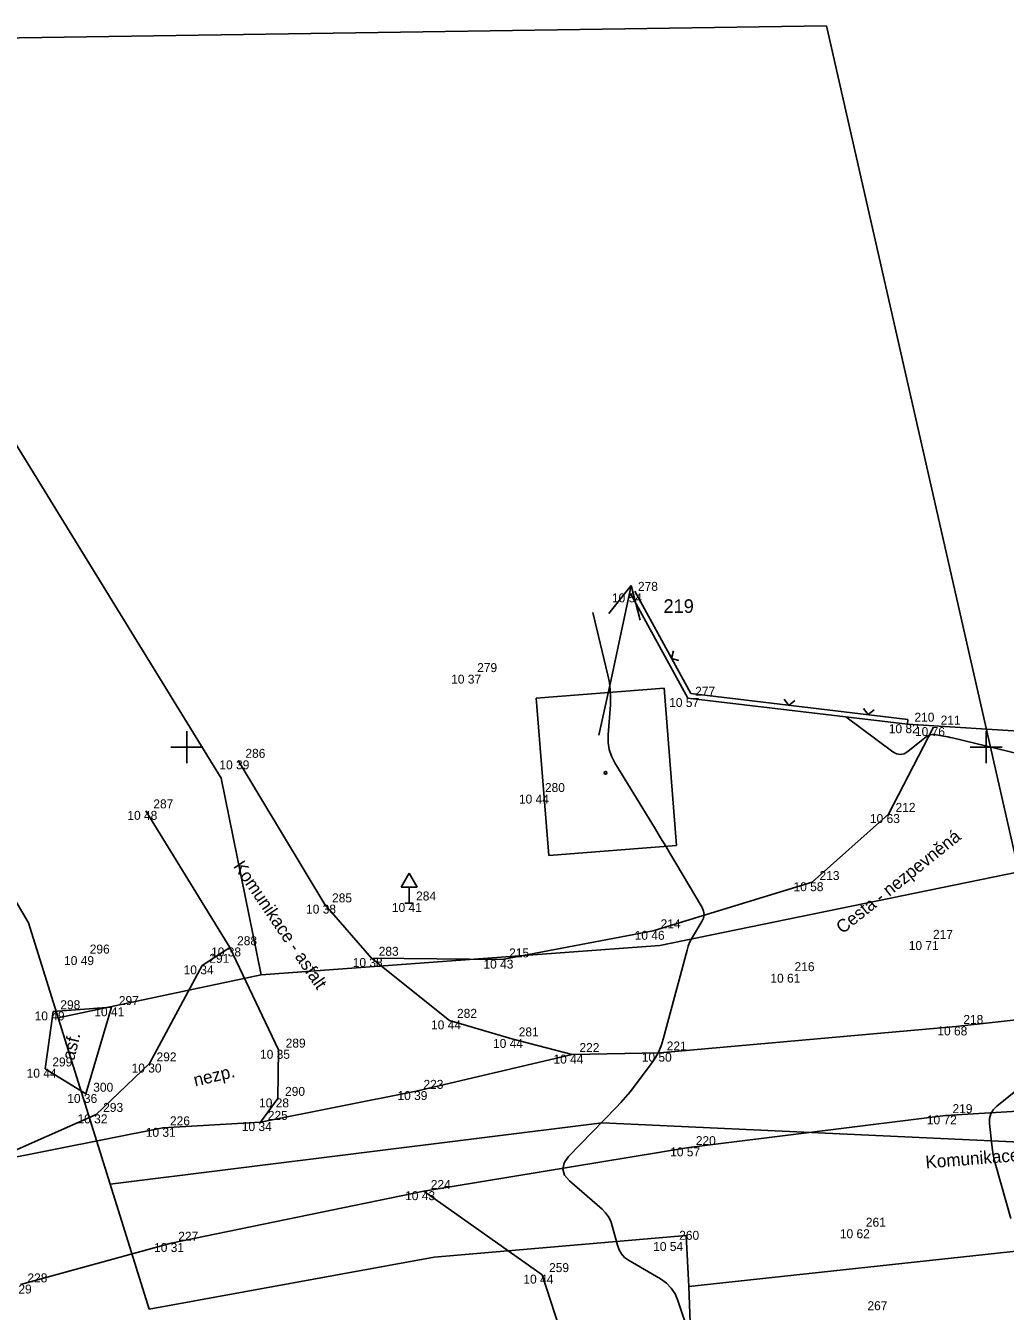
# Model space of a CAD drawing. Extents: x -703403 to -701924, y -1022520 to -1021856.
# Drawn here: x -702305.04 to -702274.4, y -1022267.63 to -1022227.44 of the extents above; entities that cross this region are included whole.
import ezdxf

# ---------------------------------------------------------------- set-up
doc = ezdxf.new("R2010")
doc.units = 0
for name, color, linetype in [('Ex_Minor Contours', 7, 'Continuous'), ('Z_body', 7, 'Continuous'), ('Z_body_cisla', 7, 'Continuous'), ('Z_body_vysky_redukovane', 7, 'Continuous'), ('Z_cesta', 7, 'Continuous'), ('Z_dopravni_znacky', 7, 'Continuous'), ('Z_hektometricka_sit', 7, 'Continuous'), ('Z_katastr_cisla_stavebni', 7, 'Continuous'), ('Z_katastr_hranice', 7, 'Continuous'), ('Z_katastr_parcelni_cislo_odkaz', 7, 'Continuous'), ('Z_katastr_vnitrni_kresba', 7, 'Continuous'), ('Z_katastr_znacky_budov', 7, 'Continuous'), ('Z_komunikace', 7, 'Continuous'), ('Z_komunikace_osa', 7, 'Continuous'), ('Z_ploty', 7, 'Continuous'), ('Z_ploty_znacky', 7, 'Continuous'), ('Z_popisy', 7, 'Continuous'), ('Z_rozhranni', 7, 'Continuous'), ('Z_vstupy', 7, 'Continuous')]:
    doc.layers.add(name, color=color, linetype=linetype)

# ---------------------------------------------------------------- blocks, each defined once
blk = doc.blocks.new('POINT_DISPLAY')
blk.add_line((0, 0), (0, 0))
blk = doc.blocks.new('Z527')
for p, q in [((0, 0.93), (-0.25, 0.5)), ((0.25, 0.5), (0, 0.93)), ((-0.25, 0.5), (0.25, 0.5)), ((0, 0), (0, 0.5)), ((-0.13, 0), (0.13, 0))]:
    blk.add_line(p, q)
blk = doc.blocks.new('Z212')
for p, q in [((-0.17, 0.17), (0, 0)), ((0, 0), (0.17, 0.17))]:
    blk.add_line(p, q)

msp = doc.modelspace()

# ---------------------------------------------------------------- linework, layer by layer
at = {"layer": 'Ex_Minor Contours'}
for points in [[(-702287.304, -1022245.788), (-702286.828, -1022247.746), (-702286.782, -1022247.976), (-702286.754, -1022248.207), (-702286.744, -1022248.44), (-702286.753, -1022248.675), (-702286.825, -1022249.616), (-702286.825, -1022249.847), (-702286.79, -1022250.069), (-702286.72, -1022250.283), (-702286.614, -1022250.488), (-702285.342, -1022252.563), (-702285.18, -1022252.828), (-702285.019, -1022253.094), (-702284.86, -1022253.361), (-702284.701, -1022253.628), (-702283.883, -1022255.014), (-702283.834, -1022255.124), (-702283.819, -1022255.233), (-702283.837, -1022255.341), (-702283.888, -1022255.449), (-702284.156, -1022255.881), (-702284.219, -1022255.991), (-702284.273, -1022256.105), (-702284.318, -1022256.222), (-702284.355, -1022256.343), (-702285.097, -1022259.127), (-702285.163, -1022259.334), (-702285.248, -1022259.532), (-702285.351, -1022259.72), (-702285.474, -1022259.9), (-702286.002, -1022260.599), (-702286.136, -1022260.771), (-702286.276, -1022260.94), (-702286.42, -1022261.103), (-702286.57, -1022261.263), (-702288.059, -1022262.797), (-702288.202, -1022262.994), (-702288.244, -1022263.187), (-702288.186, -1022263.375), (-702288.027, -1022263.56), (-702287.01, -1022264.445), (-702286.901, -1022264.555), (-702286.811, -1022264.678), (-702286.742, -1022264.812), (-702286.692, -1022264.959), (-702286.533, -1022265.572), (-702286.482, -1022265.716), (-702286.406, -1022265.842), (-702286.306, -1022265.949), (-702286.181, -1022266.038), (-702285.185, -1022266.623), (-702285.001, -1022266.754), (-702284.849, -1022266.909), (-702284.729, -1022267.091), (-702284.641, -1022267.298), (-702284.28, -1022268.385)], [(-702279.384, -1022249.05), (-702277.915, -1022250.139), (-702277.797, -1022250.205), (-702277.679, -1022250.225), (-702277.562, -1022250.201), (-702277.445, -1022250.131), (-702276.86, -1022249.668), (-702276.802, -1022249.63), (-702276.741, -1022249.607), (-702276.677, -1022249.598), (-702276.608, -1022249.603), (-702276.328, -1022249.651), (-702276.258, -1022249.663), (-702276.188, -1022249.677), (-702276.119, -1022249.692), (-702276.05, -1022249.708), (-702272.524, -1022250.565)], [(-702272.789, -1022259.715), (-702274.666, -1022261.222), (-702274.777, -1022261.334), (-702274.852, -1022261.462), (-702274.89, -1022261.605), (-702274.892, -1022261.763), (-702274.823, -1022262.427), (-702274.802, -1022262.592), (-702274.774, -1022262.756), (-702274.739, -1022262.918), (-702274.697, -1022263.079), (-702274.222, -1022264.734)]]:
    msp.add_lwpolyline(points, dxfattribs=at)
at = {"layer": 'Z_cesta'}
for p, q in [((-702276.64, -1022249.37), (-702278.05, -1022252.09)), ((-702278.05, -1022252.09), (-702280.44, -1022254.22)), ((-702280.44, -1022254.22), (-702285.41, -1022255.74)), ((-702285.41, -1022255.74), (-702290.14, -1022256.64)), ((-702290.14, -1022256.64), (-702294.23, -1022256.59))]:
    msp.add_line(p, q, dxfattribs=at)
at = {"layer": 'Z_hektometricka_sit'}
for p, q in [((-702300, -1022249.5), (-702300, -1022250.5)), ((-702275, -1022249.5), (-702275, -1022250.5)), ((-702300.5, -1022250), (-702299.5, -1022250)), ((-702275.5, -1022250), (-702274.5, -1022250))]:
    msp.add_line(p, q, dxfattribs=at)
at = {"layer": 'Z_katastr_hranice'}
for p, q in [((-702279.99, -1022227.44), (-702313.09, -1022227.94)), ((-702273.97, -1022253.89), (-702279.99, -1022227.44)), ((-702313.09, -1022227.94), (-702298.93, -1022250.97)), ((-702319.2, -1022231.23), (-702304.96, -1022255.49)), ((-702298.93, -1022250.97), (-702297.68, -1022257.12)), ((-702285.2, -1022256.2), (-702273.97, -1022253.89)), ((-702304.96, -1022255.49), (-702304.03, -1022258.46)), ((-702297.68, -1022257.12), (-702285.2, -1022256.2)), ((-702297.68, -1022257.12), (-702304.03, -1022258.46)), ((-702304.03, -1022258.46), (-702302.4, -1022263.66)), ((-702302.4, -1022263.66), (-702287.01, -1022261.74)), ((-702287.01, -1022261.74), (-702165.12, -1022267.43)), ((-702302.4, -1022263.66), (-702301.18, -1022267.57)), ((-702292.27, -1022265.94), (-702284.38, -1022265.27)), ((-702284.38, -1022265.27), (-702284.3, -1022266.86)), ((-702284.3, -1022266.86), (-702271.35, -1022265.46)), ((-702301.18, -1022267.57), (-702292.27, -1022265.94)), ((-702283.85, -1022279.53), (-702284.3, -1022266.86))]:
    msp.add_line(p, q, dxfattribs=at)
at = {"layer": 'Z_katastr_parcelni_cislo_odkaz'}
for p, q in [((-702286.106, -1022244.945), (-702286.804, -1022245.82)), ((-702286.73, -1022247.88), (-702286.106, -1022244.945)), ((-702286.106, -1022244.945), (-702285.824, -1022246.028)), ((-702287.11, -1022249.62), (-702286.73, -1022247.88))]:
    msp.add_line(p, q, dxfattribs=at)
at = {"layer": 'Z_katastr_vnitrni_kresba'}
for p, q in [((-702289.07, -1022248.47), (-702285.07, -1022248.15)), ((-702284.68, -1022253.07), (-702285.07, -1022248.15)), ((-702288.68, -1022253.38), (-702289.07, -1022248.47)), ((-702284.68, -1022253.07), (-702288.68, -1022253.38))]:
    msp.add_line(p, q, dxfattribs=at)
at = {"layer": 'Z_katastr_znacky_budov'}
msp.add_circle((-702286.902, -1022250.8), 0.0437, dxfattribs=at)
at = {"layer": 'Z_komunikace'}
for p, q in [((-702295.69, -1022254.92), (-702298.4, -1022250.41)), ((-702301.28, -1022251.99), (-702298.66, -1022256.26)), ((-702294.23, -1022256.59), (-702295.69, -1022254.92)), ((-702298.66, -1022256.26), (-702297.13, -1022259.46)), ((-702291.78, -1022258.54), (-702294.23, -1022256.59)), ((-702269.91, -1022258.07), (-702275.94, -1022258.73)), ((-702289.84, -1022259.12), (-702291.78, -1022258.54)), ((-702275.94, -1022258.73), (-702285.21, -1022259.55)), ((-702289.84, -1022259.12), (-702287.95, -1022259.61)), ((-702297.13, -1022259.46), (-702297.16, -1022260.98)), ((-702287.95, -1022259.61), (-702292.83, -1022260.75)), ((-702285.21, -1022259.55), (-702287.95, -1022259.61)), ((-702292.83, -1022260.75), (-702297.7, -1022261.72)), ((-702297.16, -1022260.98), (-702297.7, -1022261.72)), ((-702300.75, -1022261.9), (-702306.24, -1022262.99)), ((-702297.7, -1022261.72), (-702300.75, -1022261.9))]:
    msp.add_line(p, q, dxfattribs=at)
at = {"layer": 'Z_komunikace_osa'}
for p, q in [((-702262.83, -1022260.72), (-702276.27, -1022261.51)), ((-702276.27, -1022261.51), (-702284.3, -1022262.51)), ((-702284.3, -1022262.51), (-702292.59, -1022263.88)), ((-702292.59, -1022263.88), (-702300.49, -1022265.5)), ((-702292.59, -1022263.88), (-702288.89, -1022266.49)), ((-702300.49, -1022265.5), (-702305.21, -1022266.8)), ((-702286.45, -1022273.95), (-702288.89, -1022266.49))]:
    msp.add_line(p, q, dxfattribs=at)
at = {"layer": 'Z_ploty'}
for p, q in [((-702284.24, -1022248.32), (-702285.99, -1022245.12)), ((-702284.33, -1022248.46), (-702286.12, -1022245.19)), ((-702277.45, -1022249.13), (-702284.24, -1022248.32)), ((-702277.46, -1022249.28), (-702284.33, -1022248.46)), ((-702277.46, -1022249.28), (-702277.45, -1022249.13))]:
    msp.add_line(p, q, dxfattribs=at)
at = {"layer": 'Z_rozhranni'}
for p, q in [((-702299.52, -1022256.82), (-702298.66, -1022256.26)), ((-702299.52, -1022256.82), (-702301.17, -1022259.89)), ((-702304.18, -1022258.26), (-702304.43, -1022260.05)), ((-702302.36, -1022258.13), (-702304.18, -1022258.26)), ((-702303.16, -1022260.84), (-702302.36, -1022258.13)), ((-702301.17, -1022259.89), (-702302.84, -1022261.48)), ((-702304.43, -1022260.05), (-702303.16, -1022260.84)), ((-702302.84, -1022261.48), (-702306.24, -1022262.99))]:
    msp.add_line(p, q, dxfattribs=at)
at = {"layer": 'Z_vstupy'}
msp.add_line((-702277.46, -1022249.28), (-702271.42, -1022249.65), dxfattribs=at)

# ---------------------------------------------------------------- block references
at = {"layer": 'Z_body'}
for p in [(-702286.12, -1022245.19), (-702291.15, -1022247.73), (-702284.33, -1022248.46), (-702277.46, -1022249.28), (-702276.64, -1022249.37), (-702298.4, -1022250.41), (-702289.03, -1022251.48), (-702301.28, -1022251.99), (-702278.05, -1022252.09), (-702280.44, -1022254.22), (-702295.69, -1022254.92), (-702293.05, -1022254.87), (-702285.41, -1022255.74), (-702298.66, -1022256.26), (-702276.88, -1022256.06), (-702303.26, -1022256.53), (-702294.23, -1022256.59), (-702290.14, -1022256.64), (-702299.52, -1022256.82), (-702281.21, -1022257.08), (-702304.18, -1022258.26), (-702302.36, -1022258.13), (-702291.78, -1022258.54), (-702275.94, -1022258.73), (-702289.84, -1022259.12), (-702297.13, -1022259.46), (-702287.95, -1022259.61), (-702285.21, -1022259.55), (-702301.17, -1022259.89), (-702304.43, -1022260.05), (-702292.83, -1022260.75), (-702303.16, -1022260.84), (-702297.16, -1022260.98), (-702302.84, -1022261.48), (-702276.27, -1022261.51), (-702300.75, -1022261.9), (-702297.7, -1022261.72), (-702284.3, -1022262.51), (-702292.59, -1022263.88), (-702278.99, -1022265.07), (-702300.49, -1022265.5), (-702284.83, -1022265.47), (-702288.89, -1022266.49)]:
    msp.add_blockref('POINT_DISPLAY', p, dxfattribs=at)
at = {"layer": 'Z_dopravni_znacky'}
msp.add_blockref('Z527', (-702293.05, -1022254.87), dxfattribs=at)
at = {"layer": 'Z_ploty_znacky'}
for p, rotation in [((-702284.84, -1022247.22), -61.30000000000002), ((-702281.17, -1022248.69), -6.80000000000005), ((-702278.69, -1022248.98), -6.80000000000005)]:
    msp.add_blockref('Z212', p, dxfattribs=dict(at, rotation=rotation))

# ---------------------------------------------------------------- texts
at = {"layer": 'Z_body_cisla'}
for s, p in [('278', (-702285.89, -1022245.11)), ('279', (-702290.92, -1022247.65)), ('277', (-702284.1, -1022248.39)), ('210', (-702277.24, -1022249.2)), ('211', (-702276.42, -1022249.29)), ('286', (-702298.17, -1022250.33)), ('280', (-702288.8, -1022251.4)), ('287', (-702301.05, -1022251.91)), ('212', (-702277.83, -1022252.02)), ('213', (-702280.21, -1022254.15)), ('285', (-702295.46, -1022254.85)), ('284', (-702292.83, -1022254.79)), ('214', (-702285.18, -1022255.66)), ('288', (-702298.43, -1022256.19)), ('217', (-702276.66, -1022255.99)), ('296', (-702303.04, -1022256.45)), ('283', (-702294, -1022256.52)), ('215', (-702289.92, -1022256.57)), ('291', (-702299.3, -1022256.74)), ('216', (-702280.99, -1022257)), ('298', (-702303.96, -1022258.19)), ('297', (-702302.13, -1022258.06)), ('282', (-702291.55, -1022258.46)), ('218', (-702275.71, -1022258.65)), ('281', (-702289.62, -1022259.04)), ('289', (-702296.91, -1022259.39)), ('221', (-702284.99, -1022259.48)), ('292', (-702300.95, -1022259.82)), ('222', (-702287.72, -1022259.53)), ('299', (-702304.21, -1022259.98)), ('223', (-702292.6, -1022260.68)), ('300', (-702302.93, -1022260.77)), ('290', (-702296.93, -1022260.9)), ('293', (-702302.62, -1022261.4)), ('219', (-702276.05, -1022261.44)), ('226', (-702300.53, -1022261.82)), ('225', (-702297.47, -1022261.65)), ('220', (-702284.08, -1022262.44)), ('224', (-702292.37, -1022263.81)), ('261', (-702278.76, -1022264.99)), ('227', (-702300.27, -1022265.43)), ('260', (-702284.6, -1022265.4)), ('228', (-702304.99, -1022266.73)), ('259', (-702288.67, -1022266.41)), ('267', (-702278.71, -1022267.6))]:
    msp.add_text(s, height=0.28, dxfattribs=at).set_placement(p)
at = {"layer": 'Z_body_vysky_redukovane'}
for s, p in [('10 54', (-702286.703, -1022245.47)), ('10 37', (-702291.733, -1022248.01)), ('10 57', (-702284.913, -1022248.74)), ('10 82', (-702278.043, -1022249.56)), ('10 76', (-702277.223, -1022249.65)), ('10 39', (-702298.983, -1022250.69)), ('10 44', (-702289.613, -1022251.76)), ('10 48', (-702301.863, -1022252.27)), ('10 63', (-702278.633, -1022252.37)), ('10 58', (-702281.023, -1022254.5)), ('10 38', (-702296.273, -1022255.2)), ('10 41', (-702293.587, -1022255.15)), ('10 46', (-702285.993, -1022256.02)), ('10 38', (-702299.243, -1022256.54)), ('10 71', (-702277.417, -1022256.34)), ('10 49', (-702303.843, -1022256.81)), ('10 38', (-702294.813, -1022256.87)), ('10 43', (-702290.723, -1022256.92)), ('10 34', (-702300.103, -1022257.1)), ('10 61', (-702281.747, -1022257.36)), ('10 49', (-702304.763, -1022258.54)), ('10 41', (-702302.897, -1022258.41)), ('10 44', (-702292.363, -1022258.82)), ('10 68', (-702276.523, -1022259.01)), ('10 44', (-702290.423, -1022259.4)), ('10 35', (-702297.713, -1022259.74)), ('10 44', (-702288.533, -1022259.89)), ('10 50', (-702285.77, -1022259.83)), ('10 30', (-702301.73, -1022260.17)), ('10 44', (-702305.013, -1022260.33)), ('10 39', (-702293.413, -1022261.03)), ('10 36', (-702303.743, -1022261.12)), ('10 28', (-702297.743, -1022261.26)), ('10 32', (-702303.423, -1022261.76)), ('10 72', (-702276.853, -1022261.79)), ('10 31', (-702301.287, -1022262.18)), ('10 34', (-702298.283, -1022262)), ('10 57', (-702284.883, -1022262.79)), ('10 43', (-702293.173, -1022264.16)), ('10 62', (-702279.573, -1022265.35)), ('10 31', (-702301.027, -1022265.78)), ('10 54', (-702285.413, -1022265.75)), ('10 29', (-702305.793, -1022267.08)), ('10 44', (-702289.473, -1022266.77))]:
    msp.add_text(s, height=0.28, dxfattribs=at).set_placement(p)
at = {"layer": 'Z_katastr_cisla_stavebni'}
msp.add_text('219', height=0.425, dxfattribs=at).set_placement((-702285.09, -1022245.799))
at = {"layer": 'Z_popisy'}
for s, rotation, p in [('Cesta - nezpevněná', 38.7, (-702279.49, -1022255.85)), ('Komunikace - asfalt', 304.2, (-702298.56, -1022253.72)), ('asf.', 76.5, (-702303.53, -1022259.81)), ('nezp.', 13.5, (-702299.74, -1022260.61)), ('Komunikace - asfalt', 4.5, (-702276.88, -1022263.17))]:
    msp.add_text(s, height=0.4, rotation=rotation, dxfattribs=at).set_placement(p)

doc.saveas('drawing.dxf')
